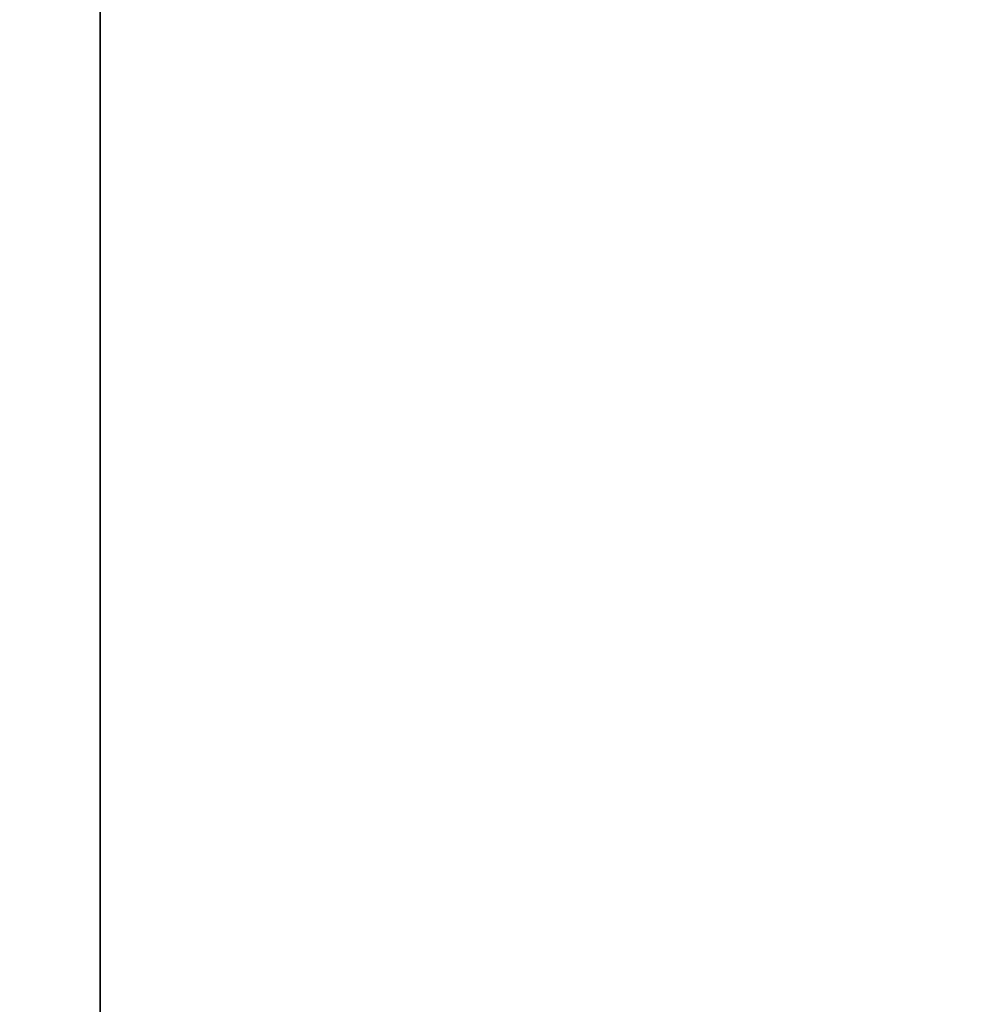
# Model space of a CAD drawing. Extents: x -4.8 to 43.9, y -3 to 20.9.
# Tile 640 of 656: x 39.39 to 39.504, y 1.334 to 1.45. Entities that reach past the tile are written whole.
import ezdxf

# ---------------------------------------------------------------- set-up
doc = ezdxf.new("R2010")
doc.units = 0

# ---------------------------------------------------------------- blocks, each defined once
blk = doc.blocks.new('Box-7148e406-b601-4288-a37b-d1ddc6295924')
at = {"color": 253, "linetype": 'Continuous', "true_color": 0xa0a0a0, "transparency": 33554687}
mesh = blk.add_polyface(dxfattribs=at)
corners = [(0, 0), (42, 0), (42, 19), (0, 19), (0, 0, 0.01), (42, 0, 0.01), (42, 19, 0.01), (0, 19, 0.01)]
mesh.append_faces([[corners[k] for k in face] for face in [(0, 1, 2, 3), (4, 5, 6, 7), (0, 1, 5, 4), (1, 2, 6, 5), (2, 3, 7, 6), (3, 0, 4, 7)]], dxfattribs={"color": 253})
blk = doc.blocks.new('Box-4a7966fc-d543-4e90-b91f-e9f7020791ce')
at = {"color": 253, "linetype": 'Continuous', "true_color": 0xa0a0a0, "transparency": 33554687}
mesh = blk.add_polyface(dxfattribs=at)
corners = [(0, 0), (42, 0), (42, 19), (0, 19), (0, 0, 0.01), (42, 0, 0.01), (42, 19, 0.01), (0, 19, 0.01)]
mesh.append_faces([[corners[k] for k in face] for face in [(0, 1, 2, 3), (4, 5, 6, 7), (0, 1, 5, 4), (1, 2, 6, 5), (2, 3, 7, 6), (3, 0, 4, 7)]], dxfattribs={"color": 253})
blk = doc.blocks.new('def3a200-0982-4f28-a51c-09b8d150a3a7')
at = {"linetype": 'Continuous', "transparency": 33554687}
for name, p in [('Box-7148e406-b601-4288-a37b-d1ddc6295924', (0, 0)), ('Box-4a7966fc-d543-4e90-b91f-e9f7020791ce', (0, 0, 16.99))]:
    blk.add_blockref(name, p, dxfattribs=at)
blk = doc.blocks.new('CoilBox-96c78426-6269-4f25-9c33-55b4a2528cb8')
at = {"color": 251, "linetype": 'Continuous', "true_color": 0x5b5b5b, "transparency": 33554687}
mesh = blk.add_polyface(dxfattribs=at)
corners = [(0, 0), (22.7, 0), (22.7, 2), (0, 2), (0, 0, 16.06), (22.7, 0, 16.06), (22.7, 2, 16.06), (0, 2, 16.06)]
mesh.append_faces([[corners[k] for k in face] for face in [(0, 1, 2, 3), (4, 5, 6, 7), (0, 1, 5, 4), (1, 2, 6, 5), (2, 3, 7, 6), (3, 0, 4, 7)]], dxfattribs={"color": 251})
blk = doc.blocks.new('8c0f33d7-16c5-4531-b080-eb5d8fbab00d')
at = {"linetype": 'Continuous', "transparency": 33554687}
blk.add_blockref('CoilBox-96c78426-6269-4f25-9c33-55b4a2528cb8', (0, 0), dxfattribs=at)
blk = doc.blocks.new('e55326d3-a498-4428-9576-7464b569c09d')
at = {"linetype": 'Continuous', "transparency": 33554687}
for name, p in [('def3a200-0982-4f28-a51c-09b8d150a3a7', (0, 0)), ('8c0f33d7-16c5-4531-b080-eb5d8fbab00d', (16.7, 1, 0.2))]:
    blk.add_blockref(name, p, dxfattribs=at)

msp = doc.modelspace()

# ---------------------------------------------------------------- block references
at = {"transparency": 33554687}
msp.add_blockref('e55326d3-a498-4428-9576-7464b569c09d', (0, 0), dxfattribs=at)

doc.saveas('drawing.dxf')
